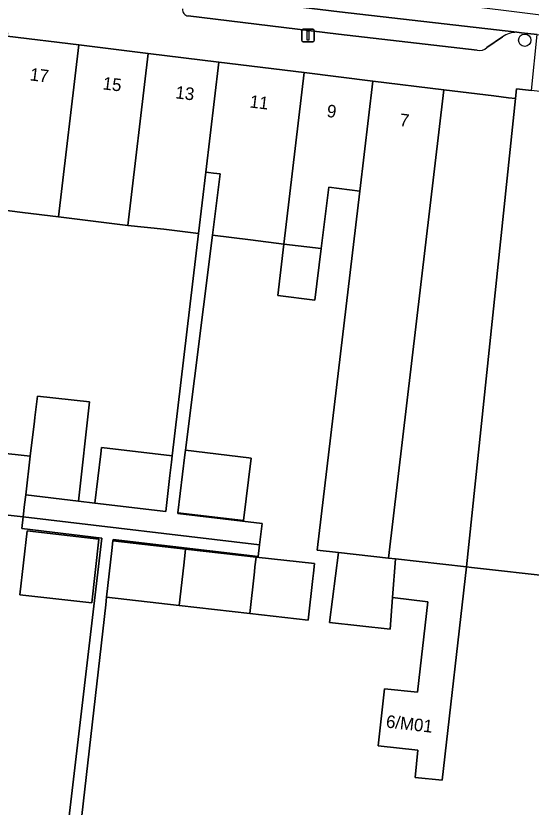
# Model space of a CAD drawing. Extents: x 161692 to 162379, y 380760 to 381678.
# Drawn here: x 162207.2 to 162248.1, y 381154.7 to 381217.6 of the extents above; entities that cross this region are included whole.
import ezdxf

# ---------------------------------------------------------------- set-up
doc = ezdxf.new("R2010")
doc.units = 0
for name, color, linetype in [('IMGEO_Boom', 7, 'Continuous'), ('IMGEO_Erf', 7, 'Continuous'), ('IMGEO_Lichtmast', 7, 'Continuous'), ('IMGEO_Pand', 7, 'Continuous'), ('IMGEO_Pand_nummerreeks', 7, 'Continuous'), ('IMGEO_Parkeervlak_open', 7, 'Continuous'), ('IMGEO_Rijbaan_lokaal_gesloten', 7, 'Continuous'), ('IMGEO_Voetpad_open', 7, 'Continuous')]:
    doc.layers.add(name, color=color, linetype=linetype)

msp = doc.modelspace()

# ---------------------------------------------------------------- linework, layer by layer
at = {"layer": 'IMGEO_Boom'}
msp.add_circle((162247.624, 381215.689), 0.489, dxfattribs=at)
at = {"layer": 'IMGEO_Erf'}
for points in [[(162250.038, 381173.015), (162243.409, 381173.762), (162242.998, 381173.808), (162241.062, 381156.855), (162238.922, 381157.049), (162239.119, 381159.233), (162235.989, 381159.583), (162236.477, 381164.095), (162239.104, 381163.832), (162239.912, 381171.029), (162237.121, 381171.368), (162236.94, 381168.847), (162232.112, 381169.393), (162232.824, 381174.954), (162231.137, 381175.144), (162234.518, 381203.694), (162232.045, 381203.999), (162231.443, 381199.12), (162230.938, 381195.026), (162228.002, 381195.388), (162228.487, 381199.484), (162225.817, 381199.813), (162222.801, 381200.185), (162220.657, 381183.078), (162225.693, 381182.474), (162225.875, 381182.452), (162225.281, 381177.487), (162220.061, 381178.104), (162220.054, 381178.047), (162226.754, 381177.253), (162226.554, 381175.57), (162226.445, 381174.637), (162214.905, 381175.994), (162214.888, 381175.879), (162220.67, 381175.223), (162226.271, 381174.589), (162230.911, 381174.063), (162230.823, 381173.294), (162230.777, 381172.887), (162230.402, 381169.575), (162225.761, 381170.101), (162220.159, 381170.736), (162214.38, 381171.391), (162214.313, 381170.8), (162211.694, 381147.755)], [(162202.756, 381183.23), (162208.321, 381182.616), (162208.65, 381185.394), (162208.682, 381185.681), (162208.883, 381187.38), (162213.026, 381186.922), (162212.141, 381179.041), (162213.456, 381178.886), (162213.92, 381182.806), (162213.978, 381183.297), (162219.608, 381182.631), (162221.7, 381200.313), (162218.936, 381200.654), (162216.067, 381200.968), (162213.322, 381201.306), (162210.572, 381201.645), (162207.712, 381201.997), (162204.798, 381202.356)], [(162211.216, 381152.421), (162214.017, 381176.099), (162207.651, 381176.848), (162207.751, 381177.797), (162202.224, 381178.406)]]:
    msp.add_lwpolyline(points, dxfattribs=at)
msp.add_lwpolyline([(162213.779, 381176.022), (162213.203, 381170.944), (162207.489, 381171.592), (162208.064, 381176.67)], close=True, dxfattribs=at)
at = {"layer": 'IMGEO_Lichtmast'}
for p, q in [((162229.903, 381215.673), (162229.903, 381216.473)), ((162229.903, 381216.473), (162229.903, 381215.673)), ((162230.003, 381216.573), (162230.793, 381216.573)), ((162230.793, 381216.573), (162230.003, 381216.573)), ((162230.893, 381216.473), (162230.893, 381215.673)), ((162230.893, 381215.673), (162230.893, 381216.473)), ((162230.793, 381215.573), (162230.003, 381215.573)), ((162230.003, 381215.573), (162230.793, 381215.573))]:
    msp.add_line(p, q, dxfattribs=at)
msp.add_lwpolyline([(162230.323, 381216.448), (162230.473, 381216.448), (162230.473, 381215.698), (162230.323, 381215.698), (162230.323, 381216.448)], dxfattribs=at)
for centre, start, end in [((162230.003, 381216.473), 90, 180), ((162230.003, 381216.473), 90, 180), ((162230.793, 381216.473), 0, 90), ((162230.793, 381216.473), 360, 90), ((162230.003, 381215.673), 180, 270), ((162230.003, 381215.673), 180, 270), ((162230.793, 381215.673), 270, 0), ((162230.793, 381215.673), 270, 0)]:
    msp.add_arc(centre, 0.1, start, end, dxfattribs=at)
at = {"layer": 'IMGEO_Pand'}
for points in [[(162212.19, 381215.324), (162206.486, 381216.027), (162204.798, 381202.356), (162207.712, 381201.997), (162210.572, 381201.645)], [(162212.19, 381215.324), (162210.572, 381201.645), (162213.322, 381201.306), (162216.067, 381200.968), (162217.686, 381214.646)], [(162223.314, 381213.952), (162217.686, 381214.646), (162216.067, 381200.968), (162218.936, 381200.654), (162221.7, 381200.313), (162222.279, 381205.205)], [(162230.1, 381213.115), (162223.314, 381213.952), (162222.279, 381205.205), (162222.483, 381205.18), (162222.878, 381205.131), (162223.403, 381205.067), (162222.801, 381200.185), (162225.817, 381199.813), (162228.487, 381199.484)], [(162234.518, 381203.694), (162235.554, 381212.443), (162230.1, 381213.115), (162228.487, 381199.484), (162231.443, 381199.12), (162232.045, 381203.999)], [(162241.205, 381211.746), (162235.554, 381212.443), (162234.518, 381203.694), (162231.137, 381175.144), (162232.824, 381174.954), (162236.799, 381174.506)], [(162257.798, 381193.095), (162258.456, 381198.666), (162259.828, 381210.275), (162258.101, 381210.484), (162255.998, 381210.737), (162254.7, 381210.894), (162252.129, 381211.204), (162248.166, 381211.683), (162246.975, 381211.826), (162246.893, 381211.044), (162242.998, 381173.808), (162243.409, 381173.762), (162250.038, 381173.015), (162250.337, 381175.869), (162250.742, 381179.133), (162250.858, 381179.12), (162251.152, 381181.506), (162251.803, 381186.8), (162256.983, 381186.201)], [(162246.893, 381211.044), (162246.344, 381211.112), (162245.165, 381211.257), (162241.205, 381211.746), (162236.799, 381174.506), (162237.342, 381174.445), (162242.998, 381173.808)], [(162231.443, 381199.12), (162228.487, 381199.484), (162228.002, 381195.388), (162230.938, 381195.026)], [(162208.65, 381185.394), (162208.321, 381182.616), (162207.957, 381179.536), (162212.141, 381179.041), (162213.026, 381186.922), (162208.883, 381187.38), (162208.682, 381185.681)], [(162208.321, 381182.616), (162202.756, 381183.23), (162202.544, 381181.305), (162202.224, 381178.406), (162207.751, 381177.797), (162207.852, 381178.768), (162207.866, 381178.766), (162207.957, 381179.536)], [(162219.608, 381182.631), (162213.978, 381183.297), (162213.92, 381182.806), (162213.456, 381178.886), (162219.086, 381178.22), (162219.424, 381181.075), (162219.55, 381182.14)], [(162220.657, 381183.078), (162220.614, 381182.721), (162220.061, 381178.104), (162225.281, 381177.487), (162225.875, 381182.452), (162225.693, 381182.474)], [(162207.489, 381171.592), (162213.203, 381170.944), (162213.779, 381176.022), (162208.064, 381176.67)], [(162220.67, 381175.223), (162214.888, 381175.879), (162214.801, 381175.109), (162214.38, 381171.391), (162220.159, 381170.736), (162220.523, 381173.935), (162220.582, 381174.454)], [(162226.271, 381174.589), (162220.67, 381175.223), (162220.582, 381174.454), (162220.523, 381173.935), (162220.159, 381170.736), (162225.761, 381170.101), (162226.139, 381173.423), (162226.184, 381173.82)], [(162237.121, 381171.368), (162237.342, 381174.445), (162236.799, 381174.506), (162232.824, 381174.954), (162232.112, 381169.393), (162236.94, 381168.847)], [(162226.271, 381174.589), (162226.184, 381173.82), (162226.139, 381173.423), (162225.761, 381170.101), (162230.402, 381169.575), (162230.777, 381172.887), (162230.823, 381173.294), (162230.911, 381174.063)], [(162242.998, 381173.808), (162237.342, 381174.445), (162237.121, 381171.368), (162239.912, 381171.029), (162239.104, 381163.832), (162236.477, 381164.095), (162235.989, 381159.583), (162239.119, 381159.233), (162238.922, 381157.049), (162241.062, 381156.855)]]:
    msp.add_lwpolyline(points, close=True, dxfattribs=at)
at = {"layer": 'IMGEO_Parkeervlak_open'}
for points in [[(162246.988, 381216.323), (162232.915, 381217.962), (162220.144, 381219.504)], [(162220.874, 381217.626), (162232.824, 381216.181), (162243.858, 381214.904)], [(162244.627, 381215.118), (162245.862, 381215.951)]]:
    msp.add_lwpolyline(points, dxfattribs=at)
for centre, radius, start, end in [((162220.909, 381218.112), 0.488, 170.94386, 265.82759), ((162246.961, 381214.514), 1.809, 89.14927, 127.41506), ((162244.051, 381215.701), 0.82, 256.41786, 314.68416)]:
    msp.add_arc(centre, radius, start, end, dxfattribs=at)
at = {"layer": 'IMGEO_Rijbaan_lokaal_gesloten'}
msp.add_lwpolyline([(162235.933, 381219.33), (162219.985, 381221.297), (162206.021, 381223.02), (162181.003, 381226.106), (162180.773, 381224.291), (162203.806, 381221.498), (162214.838, 381220.161), (162220.144, 381219.504), (162232.915, 381217.962), (162246.988, 381216.323), (162247.37, 381216.277), (162248.616, 381216.141), (162251.566, 381215.784), (162258.843, 381214.911), (162261.475, 381214.587), (162269.688, 381213.421), (162277.694, 381212.565), (162282.776, 381211.642), (162285.708, 381211.247), (162285.948, 381213.063)], close=True, dxfattribs=at)
at = {"layer": 'IMGEO_Voetpad_open'}
for points in [[(162172.048, 381219.464), (162175.215, 381220.135), (162200.644, 381217), (162206.516, 381216.276), (162206.486, 381216.027), (162212.19, 381215.324), (162217.686, 381214.646), (162223.314, 381213.952), (162230.1, 381213.115), (162235.554, 381212.443), (162241.205, 381211.746), (162245.165, 381211.257), (162246.344, 381211.112), (162246.893, 381211.044), (162246.975, 381211.826), (162248.166, 381211.683), (162248.616, 381216.141), (162247.37, 381216.277), (162246.988, 381216.323)], [(162243.858, 381214.904), (162232.824, 381216.181), (162220.874, 381217.626)], [(162245.862, 381215.951), (162244.627, 381215.118)]]:
    msp.add_lwpolyline(points, dxfattribs=at)
for points in [[(162222.801, 381200.185), (162223.403, 381205.067), (162222.878, 381205.131), (162222.483, 381205.18), (162222.279, 381205.205), (162221.7, 381200.313), (162219.608, 381182.631), (162219.55, 381182.14), (162219.424, 381181.075), (162219.086, 381178.22), (162213.456, 381178.886), (162212.141, 381179.041), (162207.957, 381179.536), (162207.866, 381178.766), (162207.852, 381178.768), (162207.751, 381177.797), (162226.554, 381175.57), (162226.754, 381177.253), (162220.054, 381178.047), (162220.061, 381178.104), (162220.614, 381182.721), (162220.657, 381183.078)], [(162214.313, 381170.8), (162214.38, 381171.391), (162214.801, 381175.109), (162214.888, 381175.879), (162214.905, 381175.994), (162226.445, 381174.637), (162226.554, 381175.57), (162207.751, 381177.797), (162207.651, 381176.848), (162214.017, 381176.099), (162211.216, 381152.421), (162210.695, 381147.869), (162210.303, 381144.447), (162209.732, 381139.479), (162210.731, 381139.364), (162211.302, 381144.332), (162211.694, 381147.755)]]:
    msp.add_lwpolyline(points, close=True, dxfattribs=at)
for centre, radius, start, end in [((162220.909, 381218.112), 0.488, 170.94386, 265.82759), ((162246.961, 381214.514), 1.809, 89.14927, 127.41506), ((162244.051, 381215.701), 0.82, 256.41786, 314.68416)]:
    msp.add_arc(centre, radius, start, end, dxfattribs=at)

# ---------------------------------------------------------------- texts
at = {"layer": 'IMGEO_Pand_nummerreeks'}
for s, rotation, p in [('17', 352.97019, (162208.247, 381212.505)), ('15', 352.97019, (162214.034, 381211.791)), ('13', 352.96981, (162219.821, 381211.078)), ('11', 352.96981, (162225.721, 381210.35)), ('9', 352.97019, (162231.851, 381209.595)), ('7', 352.96981, (162237.638, 381208.881)), ('6/M01', 353.42244, (162236.56, 381161.037))]:
    msp.add_text(s, height=1, rotation=rotation, dxfattribs=at).set_placement(p)

doc.saveas('drawing.dxf')
